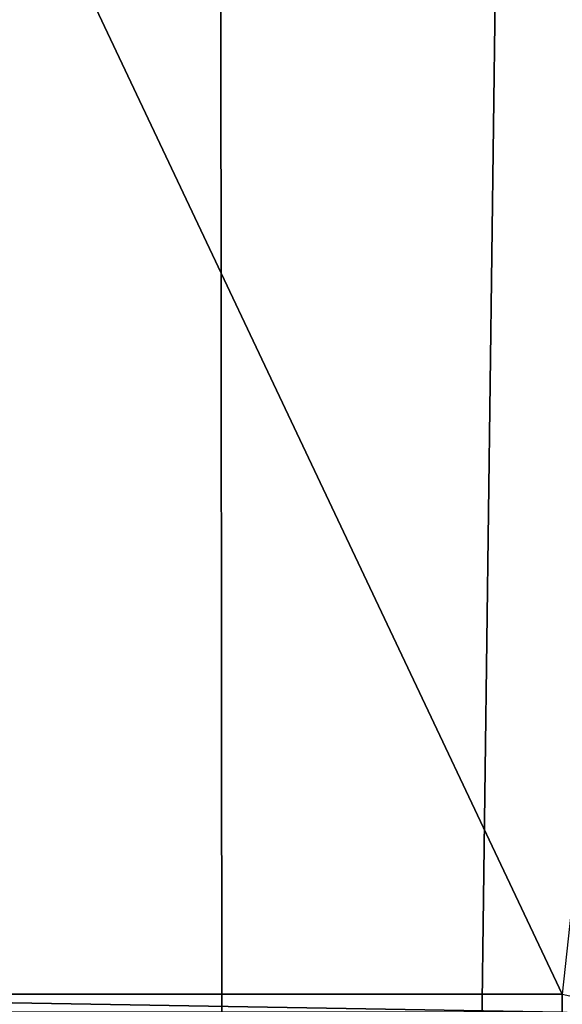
# Model space of a CAD drawing. Header units: millimetres. Extents: x -365 to 365, y -678 to 20.
# Tile 603 of 656: x 3.729 to 4.7, y -41.728 to -39.966. Entities that reach past the tile are written whole.
import ezdxf

# ---------------------------------------------------------------- set-up
doc = ezdxf.new("R2010")
doc.units = ezdxf.units.MM
doc.header["$LTSCALE"] = 65.185185
for name, color, linetype in [('252', 7, 'CONTINUOUS'), ('370', 7, 'CONTINUOUS'), ('371', 7, 'CONTINUOUS'), ('389', 7, 'CONTINUOUS'), ('390', 7, 'CONTINUOUS'), ('452', 7, 'CONTINUOUS')]:
    doc.layers.add(name, color=color, linetype=linetype)

msp = doc.modelspace()

# ---------------------------------------------------------------- linework, layer by layer
at = {"layer": '252', "linetype": 'CONTINUOUS'}
for points in [[(2, -74.7, 19.85), (4.1213, -74.7, 18.9713), (2, 0, 19.85), (2, -74.7, 19.85)], [(2, 0, 19.85), (4.1213, -74.7, 18.9713), (4.0577, -6.3555, 19.0331), (2, 0, 19.85)], [(4.1213, -74.7, 18.9713), (4.9632, -10.8898, 17.3182), (4.0577, -6.3555, 19.0331), (4.1213, -74.7, 18.9713)], [(5, -74.7, 16.85), (4.9632, -10.8898, 17.3182), (4.1213, -74.7, 18.9713), (5, -74.7, 16.85)]]:
    msp.add_3dface(points, dxfattribs=at)
at = {"layer": '370', "linetype": 'CONTINUOUS'}
msp.add_3dface([(4.7001, -41.7104, -13.3424), (4.9089, -41.7559, -13.246), (4.7, -41.7421, -13.3356), (4.7001, -41.7104, -13.3424)], dxfattribs=at)
at = {"layer": '371', "linetype": 'CONTINUOUS'}
for points in [[(2.8001, -41.7104, -13.3424), (4.7, -41.7421, -13.3356), (2.8, -41.7421, -13.3356), (2.8001, -41.7104, -13.3424)], [(4.7001, -41.7104, -13.3424), (4.7, -41.7421, -13.3356), (2.8001, -41.7104, -13.3424), (4.7001, -41.7104, -13.3424)]]:
    msp.add_3dface(points, dxfattribs=at)
at = {"layer": '389', "linetype": 'CONTINUOUS'}
for points in [[(2.5001, -41.6504, -13.0482), (2.8745, -38.3238, -13.6512), (3.9522, -35.1598, -14.2252), (2.5001, -41.6504, -13.0482)], [(2.5001, -41.6504, -13.0482), (3.9522, -35.1598, -14.2252), (2.5879, -41.6924, -13.2563), (2.5001, -41.6504, -13.0482)], [(2.5879, -41.6924, -13.2563), (3.9522, -35.1598, -14.2252), (4.0198, -35.2307, -14.4377), (2.5879, -41.6924, -13.2563)], [(4.2033, -35.3317, -14.5211), (2.5879, -41.6924, -13.2563), (4.0198, -35.2307, -14.4377), (4.2033, -35.3317, -14.5211)], [(3.1549, -38.4455, -13.9457), (2.5879, -41.6924, -13.2563), (4.2033, -35.3317, -14.5211), (3.1549, -38.4455, -13.9457)]]:
    msp.add_3dface(points, dxfattribs=at)
at = {"layer": '390', "linetype": 'CONTINUOUS'}
for points in [[(4.7001, -41.7104, -13.3424), (2.8001, -41.7104, -13.3424), (3.1549, -38.4455, -13.9457), (4.7001, -41.7104, -13.3424)], [(4.7001, -41.7104, -13.3424), (3.1549, -38.4455, -13.9457), (5.009, -38.8604, -13.9443), (4.7001, -41.7104, -13.3424)]]:
    msp.add_3dface(points, dxfattribs=at)
at = {"layer": '452', "linetype": 'CONTINUOUS'}
for points in [[(2.3536, -41.7104, -6.2964), (3.8636, -35.3533, -6.65), (2.8447, -38.4596, -6.65), (2.3536, -41.7104, -6.2964)], [(3.8636, -35.3533, -6.65), (2.3536, -41.7104, -6.2964), (3.7022, -35.4137, -6.3216), (3.8636, -35.3533, -6.65)]]:
    msp.add_3dface(points, dxfattribs=at)

doc.saveas('drawing.dxf')
